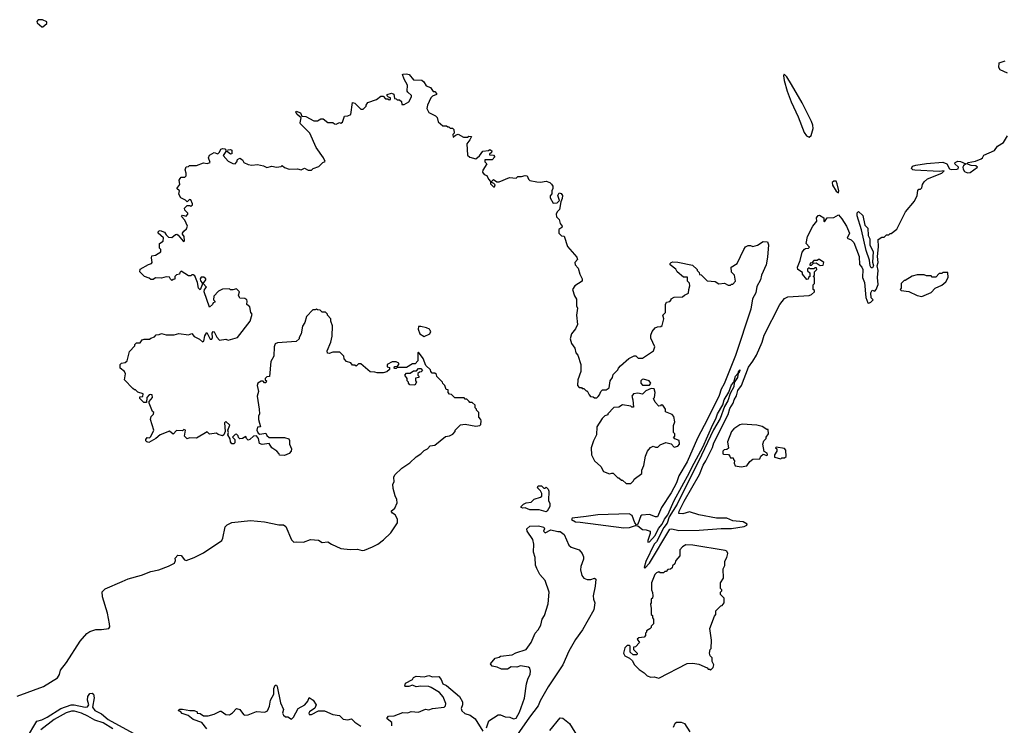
# Model space of a CAD drawing. Extents: x 2220333 to 2384341, y 721037 to 894043.
# Tile 298 of 325: x 2345118 to 2353509, y 846580 to 852593. Entities that reach past the tile are written whole.
import ezdxf

# ---------------------------------------------------------------- set-up
doc = ezdxf.new("R2010")
doc.units = 0

msp = doc.modelspace()

# ---------------------------------------------------------------- linework, layer by layer
at = {"layer": '0CON10XD'}
for points in [[(2345315, 852532.5), (2345348.3, 852561.7), (2345350, 852575), (2345313, 852593), (2345275, 852592.5), (2345263.6, 852576.4), (2345267.5, 852565), (2345305, 852532.5), (2345315, 852532.5)], [(2353535, 852136.7), (2353474, 852165), (2353462.5, 852185), (2353463.6, 852226.4), (2353515, 852243.8)], [(2347305, 851337.5), (2347347, 851343), (2347355, 851350), (2347373, 851333), (2347415, 851320), (2347485, 851322.5), (2347515, 851312.5), (2347545, 851326.7), (2347575, 851310), (2347605, 851310), (2347620, 851325), (2347667, 851343), (2347700, 851375), (2347720, 851385), (2347707.5, 851415), (2347644.1, 851504.1), (2347591.2, 851625), (2347510, 851705), (2347506.7, 851715), (2347517.5, 851757.5), (2347482.5, 851785), (2347472, 851805), (2347475, 851812.5), (2347509.5, 851799.5), (2347521.7, 851771.7), (2347555, 851766.7), (2347625, 851732.5), (2347655, 851732.5), (2347685, 851747.5), (2347705, 851747.5), (2347745, 851717.5), (2347785, 851717.5), (2347800, 851705), (2347815, 851702.5), (2347843, 851717), (2347855, 851712.5), (2347869.3, 851720.7), (2347885, 851770), (2347915, 851772.5), (2347940, 851785), (2347955, 851887.5), (2347975, 851882.5), (2348025, 851830), (2348045, 851830), (2348070, 851855), (2348070, 851865), (2348085, 851887.5), (2348157, 851913), (2348195, 851940), (2348215, 851940), (2348235, 851920), (2348255, 851920), (2348265, 851910), (2348278.3, 851911.7), (2348278.3, 851928.3), (2348261.7, 851931.7), (2348250, 851945), (2348250, 851955), (2348285, 851967.5), (2348307, 851957), (2348311.7, 851921.7), (2348325, 851920), (2348335, 851910), (2348355, 851910), (2348370, 851895), (2348375, 851870), (2348395, 851870), (2348435, 851892.5), (2348456.7, 851935), (2348456.1, 851946.1), (2348426.1, 851976.1), (2348420, 851985), (2348422.5, 852035), (2348393.3, 852085), (2348380, 852125), (2348385, 852130), (2348415, 852132.5), (2348437, 852127), (2348475, 852080), (2348545, 852077.5), (2348563, 852063), (2348580.7, 852030.7), (2348617.5, 852015), (2348641.7, 851981.7), (2348655, 851980), (2348670, 851965), (2348670, 851955), (2348635, 851942.5), (2348622.7, 851927.3), (2348592, 851865), (2348586.7, 851835), (2348605, 851802.5), (2348662.5, 851775), (2348675, 851760), (2348683.3, 851723.3), (2348725, 851690), (2348755, 851690), (2348765, 851680), (2348775, 851680), (2348785, 851670), (2348805, 851670), (2348818.3, 851658.3), (2348820, 851625), (2348810, 851615), (2348811.7, 851591.7), (2348831.7, 851608.3), (2348855, 851617.5), (2348900.7, 851590.7), (2348935, 851592.5), (2348945, 851600), (2348968.3, 851598.3), (2348955, 851570), (2348927.5, 851535), (2348935, 851440), (2348953, 851423), (2349005, 851407.5), (2349036.4, 851433.6), (2349065, 851472.5), (2349111.7, 851478.3), (2349125, 851487.5), (2349140, 851475), (2349138.3, 851461.7), (2349121.7, 851448.3), (2349121.7, 851441.7), (2349155, 851440), (2349167.5, 851425), (2349145, 851397.5), (2349081.7, 851398.3), (2349081.7, 851381.7), (2349100, 851365), (2349065, 851310), (2349062.5, 851295), (2349075, 851272.5), (2349100, 851265), (2349113, 851233), (2349130, 851215), (2349130, 851195), (2349155, 851170), (2349165, 851170), (2349170, 851185), (2349158.3, 851198.3), (2349140, 851205), (2349141.7, 851218.3), (2349155, 851230), (2349182.5, 851212.5), (2349205, 851212.5), (2349290.7, 851249.3), (2349347.5, 851242.5), (2349363, 851257), (2349395, 851257.5), (2349425, 851266.2), (2349443, 851263), (2349453.9, 851233.9), (2349463.9, 851223.9), (2349525, 851212), (2349555, 851208.8), (2349605, 851216), (2349635, 851206.2), (2349650.5, 851190.5), (2349660, 851175), (2349662.5, 851155), (2349652.5, 851135), (2349651.7, 851108.3), (2349638.3, 851091.7), (2349637.5, 851075), (2349665, 851030), (2349697, 851033), (2349718.3, 851051.7), (2349702.5, 851095), (2349715, 851117.5), (2349733, 851113), (2349742.5, 851095), (2349741.7, 851068.3), (2349728.3, 851041.7), (2349717.5, 850975), (2349697.5, 850955), (2349690, 850935), (2349693, 850913), (2349715, 850890), (2349722.5, 850855), (2349740, 850835), (2349738.3, 850821.7), (2349712.5, 850805), (2349712.5, 850775), (2349735, 850750), (2349758.3, 850748.3), (2349785, 850660), (2349865, 850570), (2349871.7, 850548.3), (2349850, 850525), (2349852.5, 850505), (2349877, 850477), (2349892.5, 850425), (2349912.5, 850385), (2349912.5, 850365), (2349850, 850325), (2349828.8, 850295), (2349845, 850240), (2349861.7, 850211.7), (2349862.5, 850155), (2349870, 850135), (2349862.5, 850075), (2349872.5, 849995), (2349855, 849960), (2349820, 849915), (2349810, 849875), (2349820, 849835), (2349847.5, 849795), (2349857.5, 849755), (2349873.6, 849733.6), (2349900, 849655), (2349898.8, 849595), (2349873.8, 849525), (2349872.5, 849475), (2349885, 849460), (2349905, 849460), (2349911.7, 849451.7), (2349925, 849450), (2349945, 849430), (2349955, 849430), (2349970, 849395), (2349983, 849383), (2350005, 849380), (2350015, 849370), (2350035, 849370), (2350048.3, 849381.7), (2350060, 849395), (2350070, 849425), (2350085, 849440), (2350115, 849440), (2350140, 849455), (2350150, 849515), (2350170, 849545), (2350175, 849570), (2350215, 849610), (2350220, 849625), (2350237, 849643), (2350310, 849705), (2350355, 849730), (2350368.3, 849728.3), (2350388.3, 849708.3), (2350425, 849710), (2350519.3, 849770.7), (2350530, 849805), (2350495, 849880), (2350496.7, 849905), (2350506.7, 849935), (2350533.6, 849966.4), (2350553.6, 849976.4), (2350581.7, 849978.3), (2350591.7, 849988.3), (2350607.5, 850045), (2350597.5, 850075), (2350621.7, 850098.3), (2350622.5, 850165), (2350630, 850185), (2350658.3, 850191.7), (2350670, 850205), (2350670, 850215), (2350695, 850227.5), (2350765, 850232.5), (2350783, 850247), (2350818.3, 850261.7), (2350820, 850295), (2350830, 850325), (2350826.7, 850346.7), (2350810, 850365), (2350808.3, 850398.3), (2350775, 850400), (2350720, 850445), (2350708.3, 850468.3), (2350660, 850505), (2350660, 850515), (2350670, 850525), (2350685, 850530), (2350725, 850527.5), (2350851.7, 850501.7), (2350890, 850465), (2350890, 850455), (2350908.3, 850438.3), (2350911.7, 850421.7), (2350925, 850420), (2350975, 850367.5), (2351045, 850362.5), (2351075, 850342.5), (2351125, 850347.5), (2351155, 850330), (2351175, 850330), (2351185, 850340), (2351195, 850340), (2351217.5, 850365), (2351210, 850415), (2351183, 850443), (2351180, 850485), (2351232.5, 850515), (2351287.5, 850635), (2351303.6, 850656.4), (2351325, 850667.5), (2351345, 850667.5), (2351365, 850660), (2351405, 850672.5), (2351455, 850702.5), (2351489.3, 850699.3), (2351500, 850675), (2351491.7, 850568.3), (2351479.2, 850505), (2351440, 850415), (2351430.8, 850375), (2351399.5, 850320.5), (2351390, 850265), (2351364, 850215), (2351349.4, 850125), (2351218, 849732), (2351121.1, 849488.9), (2351095.8, 849445), (2351078.7, 849391.3), (2350979.3, 849189.3), (2350894.1, 849025.9), (2350805, 848826.7), (2350734.2, 848705), (2350714.5, 848645.5), (2350669.2, 848560.8), (2350588, 848435), (2350552.7, 848357.3), (2350535, 848355.6), (2350485, 848377.3), (2350419.1, 848370.9), (2350410, 848365), (2350386.7, 848295), (2350375, 848287.5), (2350360, 848305), (2350338.1, 848368.1), (2350312.8, 848382.8), (2350045, 848372.6), (2349945, 848361), (2349826.2, 848345), (2349821.2, 848335), (2349855, 848312.9), (2349895, 848312.5), (2350265, 848263.9), (2350313.4, 848266.6), (2350365, 848282), (2350385, 848281.2), (2350425, 848249.5), (2350457.3, 848247.3), (2350490, 848235), (2350490, 848215), (2350470, 848155), (2350471.7, 848141.7), (2350485, 848142.5), (2350532, 848198), (2350563, 848257), (2350593.3, 848295), (2350613, 848337), (2350640, 848375), (2350694.4, 848495.6), (2350826.2, 848733.8), (2350847.3, 848782.7), (2350940, 848950), (2351024.2, 849145), (2351049.5, 849190.5), (2351064.2, 849235), (2351110, 849310), (2351122.5, 849355), (2351160, 849420), (2351185, 849482.5), (2351202.5, 849505), (2351216.7, 849555), (2351240, 849580), (2351245, 849600), (2351255, 849610), (2351256.2, 849605), (2351245, 849580), (2351240, 849580), (2351235.8, 849544.2), (2351207.5, 849502.5), (2351203.3, 849465), (2351171.2, 849408.8), (2351151.2, 849345), (2351123, 849297), (2351085.9, 849194.1), (2351031.7, 849098.3), (2350928.3, 848881.7), (2350721.2, 848465), (2350653.8, 848356.2), (2350635.8, 848304.2), (2350606.7, 848265), (2350543.3, 848145), (2350525, 848122.5), (2350455, 847977.5), (2350440, 847925), (2350445, 847920), (2350485, 847963.3), (2350658.7, 848251.3), (2350675, 848253.9), (2350735, 848239.8), (2350906.9, 848243.1), (2351095, 848257.8), (2351185, 848258.6), (2351292.5, 848275), (2351313.3, 848285), (2351317.5, 848295), (2351284.4, 848314.4), (2351195, 848322.2), (2351145, 848344.5), (2351055, 848346.8), (2350905, 848373.8), (2350825, 848398.8), (2350768.1, 848381.9), (2350736.1, 848386.1), (2350738, 848405), (2350780.3, 848489.7), (2350911.7, 848718.3), (2350942.3, 848797.7), (2350966.1, 848833.9), (2351021.7, 848948.3), (2351032.7, 848987.3), (2351155, 849227.5), (2351168.8, 849281.2), (2351197.5, 849325), (2351206, 849355), (2351225, 849387.5), (2351236.7, 849433.3), (2351269.2, 849475), (2351327.3, 849632.7), (2351366.6, 849683.4), (2351395.6, 849734.4), (2351444.4, 849845), (2351460.9, 849905), (2351595, 850166.2), (2351635, 850217.5), (2351665, 850232.5), (2351845, 850242.5), (2351865, 850250), (2351890, 850275), (2351890, 850285), (2351880, 850295), (2351880, 850335), (2351890, 850345), (2351890, 850395), (2351880, 850405), (2351890, 850415), (2351890, 850445), (2351910, 850465), (2351908.3, 850478.3), (2351895, 850480), (2351885, 850470), (2351855, 850470), (2351845, 850480), (2351831.7, 850468.3), (2351831.7, 850451.7), (2351850, 850435), (2351850, 850405), (2351840, 850395), (2351838.3, 850381.7), (2351825, 850380)], [(2351845, 851592.2), (2351862.4, 851607.6), (2351879.5, 851665), (2351877.6, 851695), (2351866.1, 851726.1), (2351785.1, 851885.1), (2351695, 852041.5), (2351655, 852105.7), (2351632.3, 852127.7), (2351625.9, 852114.1), (2351632, 852075), (2351657.4, 851985), (2351692.2, 851892.2), (2351752.3, 851765), (2351802.4, 851632.4), (2351822.3, 851602.3), (2351845, 851592.2)], [(2351825, 850380), (2351790, 850425), (2351788.3, 850438.3), (2351750, 850465), (2351746.2, 850485), (2351768.3, 850541.7), (2351785, 850611.2), (2351805, 850636.7), (2351815, 850643.3), (2351840, 850645), (2351847.5, 850655), (2351820, 850685), (2351832.5, 850745), (2351875.9, 850834.1), (2351910, 850875), (2351907.5, 850905), (2351922.5, 850925), (2351935, 850926.7), (2351970, 850905), (2351970, 850875), (2351975, 850870), (2352000, 850905), (2352055, 850907.5), (2352095, 850930), (2352125, 850896.2), (2352165, 850834), (2352189.4, 850775), (2352170, 850730), (2352205, 850715.8), (2352225, 850693.3), (2352271.4, 850575), (2352275.8, 850505.8), (2352294, 850485), (2352301.9, 850465), (2352301.2, 850395), (2352318, 850355), (2352328.8, 850225), (2352345, 850180), (2352355, 850177.5), (2352370, 850185), (2352390, 850205), (2352373, 850223), (2352370, 850265), (2352381.7, 850288.3), (2352405, 850280), (2352416.2, 850293.8), (2352433, 850337), (2352428.8, 850395), (2352432.5, 850455), (2352426, 850495), (2352434, 850525), (2352428, 850575), (2352436.4, 850656.4), (2352435, 850720), (2352465, 850740), (2352485, 850740), (2352505, 850760), (2352525, 850760), (2352535, 850770), (2352545, 850770), (2352593, 850807), (2352667.5, 850955), (2352743.6, 851046.4), (2352767.5, 851095), (2352773, 851137), (2352781.7, 851148.3), (2352795, 851150), (2352805, 851160), (2352811.2, 851188.8), (2352825, 851211.2), (2352855, 851235.6), (2352977.5, 851285), (2352997.5, 851305), (2352955, 851300.8), (2352745, 851311.3), (2352728.8, 851315), (2352718.1, 851325), (2352725, 851344.2), (2352755, 851354.6), (2352845, 851367.5), (2352985, 851380), (2353020, 851365), (2353041.7, 851321.7), (2353056.4, 851316.4), (2353105, 851320), (2353116.7, 851323.3), (2353117.5, 851335), (2353086.7, 851365), (2353088.8, 851375), (2353112.4, 851387.6), (2353134.2, 851385.8), (2353180, 851365), (2353161.7, 851348.3), (2353156.7, 851335), (2353158.3, 851318.3), (2353170, 851300), (2353195, 851287.5), (2353218.8, 851291.2), (2353280, 851335), (2353266.7, 851346.7), (2353225, 851351.2), (2353190, 851365), (2353200, 851375), (2353263.8, 851386.2), (2353312, 851408), (2353323.8, 851416.2), (2353335, 851437.5), (2353425, 851477.5), (2353450, 851515), (2353503, 851547), (2353537, 851603)], [(2347475, 848142.5), (2347535, 848140), (2347595, 848162.5), (2347663, 848157), (2347695, 848137.5), (2347745, 848142.5), (2347775, 848122.5), (2347855, 848087.5), (2347935, 848077.5), (2347995, 848082.5), (2348035, 848070), (2348055, 848072.5), (2348125, 848102.5), (2348170, 848125), (2348219.3, 848160.7), (2348279.3, 848220.7), (2348337.5, 848305), (2348337, 848337), (2348317.5, 848375), (2348295, 848387.5), (2348282.5, 848405), (2348315, 848430), (2348333.3, 848475), (2348331.2, 848505), (2348316.2, 848535), (2348299.5, 848599.5), (2348297.5, 848635), (2348307.5, 848655), (2348306.7, 848695), (2348313.3, 848715), (2348375, 848772.5), (2348443, 848817), (2348495, 848866.7), (2348535, 848892.5), (2348565, 848922.5), (2348593, 848937), (2348615, 848962.5), (2348655, 848966.7), (2348745, 849042.5), (2348781.7, 849048.3), (2348809.3, 849060.7), (2348830, 849085), (2348830, 849095), (2348875, 849140), (2348915, 849147.5), (2349005, 849130), (2349040, 849135), (2349047.5, 849145), (2349050, 849175), (2349047, 849187), (2349030, 849205), (2349030, 849245), (2349010, 849265), (2349010, 849275), (2349000, 849285), (2348998.3, 849308.3), (2348975, 849330), (2348955, 849330), (2348948.3, 849338.3), (2348928.3, 849358.3), (2348915, 849360), (2348905, 849370), (2348825, 849370), (2348798.3, 849398.3), (2348781.7, 849401.7), (2348770, 849415), (2348768.3, 849438.3), (2348751.7, 849441.7), (2348740, 849475), (2348723, 849493), (2348720, 849505), (2348671.7, 849551.7), (2348668.3, 849568.3), (2348655, 849580), (2348631.7, 849581.7), (2348620, 849595), (2348618.3, 849608.3), (2348580, 849645), (2348557, 849707), (2348515, 849760), (2348510, 849755), (2348510, 849685), (2348488.3, 849661.7), (2348465, 849660), (2348415, 849630), (2348335, 849630), (2348325, 849620), (2348315, 849620), (2348310, 849625), (2348311.7, 849638.3), (2348338.3, 849641.7), (2348350, 849655), (2348350, 849665), (2348325, 849677.5), (2348293, 849677), (2348250, 849655), (2348250, 849635), (2348268.3, 849628.3), (2348268.3, 849611.7), (2348247, 849593), (2348215, 849582.5), (2348165, 849582.5), (2348145, 849590), (2348103, 849593), (2348025, 849660), (2348005, 849660), (2347985, 849640), (2347975, 849650), (2347955, 849650), (2347938.3, 849668.3), (2347901.7, 849681.7), (2347883, 849703), (2347880, 849725), (2347845, 849760), (2347785, 849760), (2347755, 849747.5), (2347741.7, 849751.7), (2347738.3, 849771.7), (2347770, 849845), (2347780, 849895), (2347782.5, 849985), (2347770, 850025), (2347770, 850045), (2347740, 850075), (2347740, 850085), (2347725, 850100), (2347695, 850100), (2347678.3, 850118.3), (2347655, 850120), (2347647.5, 850127.5), (2347635, 850120), (2347615, 850120), (2347562.5, 850065), (2347547, 850013), (2347528.3, 849981.7), (2347517.5, 849915), (2347500, 849885), (2347500, 849875), (2347475, 849850), (2347315, 849840), (2347295, 849830), (2347286.7, 849805), (2347282.5, 849725), (2347258.3, 849681.7), (2347247, 849553), (2347225, 849550), (2347210, 849535), (2347210, 849525), (2347220, 849515), (2347215, 849500), (2347205, 849500), (2347191.7, 849511.7), (2347175, 849512.5), (2347147.5, 849495), (2347142.5, 849475), (2347152.5, 849425), (2347140, 849385), (2347157.5, 849275), (2347160, 849235), (2347152.5, 849215), (2347152.5, 849185), (2347170, 849125), (2347145, 849120), (2347137.5, 849095), (2347150.7, 849070.7), (2347165, 849060), (2347215, 849070), (2347225, 849050), (2347245, 849032.5), (2347375, 849033.3), (2347410.7, 849020.7), (2347418.3, 849008.3), (2347417.5, 848975), (2347433.3, 848935), (2347432.5, 848915), (2347415, 848897.5), (2347375, 848880), (2347333, 848883), (2347330, 848895), (2347310, 848915), (2347267.5, 848945), (2347245, 848982.5), (2347185, 848972.5), (2347161.7, 848981.7), (2347152.5, 849025), (2347135, 849047.5), (2347110, 849045), (2347080, 849015), (2347065, 849010), (2347050, 849025), (2347045, 849040), (2347017, 849023), (2346995, 849022.5), (2346981.7, 849031.7), (2346978.3, 849048.3), (2346965, 849060), (2346953, 849057), (2346932.5, 849035), (2346950, 849015), (2346951.7, 848988.3), (2346941.7, 848978.3), (2346925, 848980), (2346913.3, 848995), (2346911.7, 849021.7), (2346890, 849055), (2346897.5, 849075), (2346892.5, 849095), (2346907, 849137), (2346875, 849170), (2346863.3, 849156.7), (2346867.5, 849085), (2346857.5, 849055), (2346845, 849047.5), (2346808.3, 849058.3), (2346795, 849070), (2346735, 849060), (2346715, 849080), (2346625, 849027.5), (2346565, 849030), (2346545, 849022.5), (2346523, 849043), (2346530, 849095), (2346515, 849100), (2346505, 849090), (2346455, 849092.5), (2346425, 849062.5), (2346395, 849087.5), (2346313.9, 849056.1), (2346277.5, 849025), (2346219.3, 848990.7), (2346200, 848995), (2346192.5, 849005), (2346192.5, 849015), (2346205, 849032.5), (2346225, 849030), (2346235, 849040), (2346260, 849095), (2346233.3, 849185), (2346238.3, 849211.7), (2346258.3, 849231.7), (2346260, 849245), (2346250, 849255), (2346220, 849325), (2346221.7, 849338.3), (2346250, 849375), (2346247.5, 849395), (2346235, 849400), (2346220, 849395), (2346200, 849375), (2346198.3, 849331.7), (2346175, 849330), (2346140, 849365), (2346141.7, 849378.3), (2346168.3, 849381.7), (2346170, 849405), (2346125, 849420), (2346105, 849440), (2346095, 849440), (2346080.7, 849450.7), (2346010, 849525), (2346020, 849575), (2346010, 849595), (2345972.5, 849625), (2345973.9, 849656.1), (2345985, 849667.5), (2346015, 849672.5), (2346032.5, 849685), (2346053, 849767), (2346100, 849815), (2346100, 849825), (2346111.7, 849838.3), (2346145, 849840), (2346160, 849865), (2346178.3, 849871.7), (2346225, 849870), (2346235, 849880), (2346265, 849890), (2346281.7, 849908.3), (2346305, 849910), (2346325, 849920), (2346365, 849907.5), (2346435, 849907.5), (2346475, 849920), (2346555, 849907.5), (2346585, 849920), (2346605, 849892.5), (2346650.7, 849870.7), (2346675, 849847.5), (2346687.5, 849855), (2346695, 849900), (2346713, 849927), (2346741.7, 849871.7), (2346755, 849870), (2346760, 849885), (2346757, 849923), (2346765, 849936.7), (2346775, 849932.5), (2346797.7, 849887.7), (2346821.7, 849861.7), (2346875, 849870), (2346895, 849863.3), (2346975, 849883.8), (2347082.5, 850025), (2347097.5, 850085), (2347087.5, 850097.5), (2347077.5, 850145), (2347052.5, 850165), (2347057.5, 850195), (2347052.5, 850205), (2347035, 850217.5), (2346995, 850220), (2346990, 850225), (2346982.5, 850245), (2346990, 850275), (2346965, 850300), (2346935, 850290), (2346915, 850290), (2346905, 850300), (2346845, 850297.5), (2346810.7, 850279.3), (2346771.7, 850238.3), (2346770, 850205), (2346780, 850195), (2346780, 850185), (2346765, 850180), (2346760, 850165), (2346735, 850142.5), (2346688.8, 850275), (2346692.5, 850295), (2346710, 850315), (2346680, 850345), (2346702.5, 850375), (2346702.5, 850385), (2346687.7, 850397.7), (2346665, 850400), (2346656.7, 850385), (2346657.5, 850367.5), (2346671.7, 850351.7), (2346672.5, 850335), (2346655, 850290), (2346640, 850305), (2346632.5, 850355), (2346609.3, 850409.3), (2346595, 850420), (2346585, 850420), (2346575, 850410), (2346555, 850410), (2346495, 850450), (2346481.7, 850438.3), (2346480, 850425), (2346455, 850420), (2346440, 850405), (2346438.3, 850381.7), (2346425, 850380), (2346415, 850370), (2346401.7, 850381.7), (2346395, 850400), (2346365, 850402.5), (2346325, 850390), (2346275, 850392.5), (2346255, 850380), (2346235, 850380), (2346221.7, 850391.7), (2346180, 850405), (2346142.5, 850445), (2346143, 850467), (2346215, 850507.5), (2346240, 850515), (2346247.5, 850525), (2346240, 850565), (2346245, 850580), (2346275, 850587.5), (2346320, 850615), (2346320, 850635), (2346310, 850645), (2346310, 850685), (2346340, 850705), (2346343, 850733), (2346297.5, 850775), (2346297.5, 850785), (2346307, 850793), (2346315, 850796.7), (2346353, 850783), (2346365, 850760), (2346385, 850740), (2346415, 850737.5), (2346445, 850763.3), (2346455.9, 850765.9), (2346468.3, 850758.3), (2346510, 850705), (2346517.5, 850702.5), (2346521.7, 850708.3), (2346520, 850745), (2346504.1, 850764.1), (2346504, 850775), (2346515, 850791.2), (2346540.5, 850809.5), (2346546.7, 850835), (2346523.8, 850883.8), (2346497.5, 850915), (2346505, 850927.5), (2346535, 850920), (2346550, 850935), (2346550, 850945), (2346525, 850970), (2346523, 850987), (2346545, 851010), (2346565, 851010), (2346577, 851003), (2346590, 851015), (2346590, 851025), (2346575, 851057.5), (2346565, 851060), (2346545, 851040), (2346530, 851055), (2346490, 851075), (2346472.5, 851105), (2346480, 851135), (2346457.5, 851155), (2346481.7, 851188.3), (2346477.5, 851225), (2346485, 851240), (2346495, 851250), (2346525, 851250), (2346537, 851263), (2346537.5, 851285), (2346527.5, 851315), (2346535, 851340), (2346557, 851343), (2346565, 851350), (2346625, 851350), (2346685, 851372.5), (2346715, 851367.5), (2346740, 851375), (2346727.5, 851415), (2346735, 851440), (2346775, 851460), (2346805, 851450), (2346820, 851465), (2346830.7, 851489.3), (2346845, 851496.7), (2346865, 851492.5), (2346875, 851480), (2346915, 851487.5), (2346925, 851480), (2346925, 851450), (2346915, 851447.5), (2346888.3, 851468.3), (2346875, 851470), (2346852.5, 851435), (2346895, 851387.5), (2346935, 851368), (2346955, 851366.2), (2346968.3, 851381.7), (2346975, 851402.5), (2346995, 851412.5), (2347015, 851400), (2347027, 851377), (2347065, 851360), (2347095, 851353.3), (2347145, 851358.8), (2347195, 851348.8), (2347225, 851333.3), (2347265, 851343.8), (2347305, 851337.5)], [(2352095, 851116.7), (2352098.8, 851135), (2352085, 851195.6), (2352075, 851216.5), (2352055, 851217.4), (2352042.5, 851205), (2352045, 851182.5), (2352075, 851133.1), (2352095, 851116.7)], [(2352385, 850477.5), (2352375, 850480), (2352366.2, 850495), (2352359.2, 850545), (2352332.5, 850625), (2352291.8, 850801.8), (2352255, 850922.5), (2352253.8, 850946.2), (2352265, 850960), (2352302.5, 850925), (2352321.2, 850841.2), (2352346.4, 850816.4), (2352348.8, 850755), (2352363.8, 850725), (2352363.3, 850675), (2352390, 850615), (2352385.9, 850525.9), (2352393.8, 850495), (2352385, 850477.5)], [(2351938.3, 850498.3), (2351965, 850502.5), (2351970, 850525), (2351935, 850550), (2351925, 850550), (2351915, 850540), (2351885, 850540), (2351868.3, 850521.7), (2351855, 850517.5), (2351850, 850505), (2351850, 850500), (2351865, 850500), (2351881.7, 850518.3), (2351905, 850522.5), (2351938.3, 850498.3)], [(2352805, 850233.3), (2352885, 850267.5), (2352920, 850305), (2352975, 850330), (2353009.3, 850360.7), (2353030, 850395), (2353028.3, 850438.3), (2352985, 850440), (2352975, 850430), (2352955, 850430), (2352925, 850400), (2352895, 850400), (2352885, 850410), (2352845, 850410), (2352825, 850420), (2352765, 850420), (2352723, 850407), (2352665, 850370), (2352655, 850370), (2352630, 850345), (2352630, 850305), (2352620, 850295), (2352630, 850285), (2352695, 850277.5), (2352765, 850242.5), (2352805, 850233.3)], [(2348565, 849893.3), (2348613, 849917), (2348620, 849935), (2348616.7, 849945), (2348610, 849955), (2348585, 849967.5), (2348535, 849980), (2348515, 849977.5), (2348513.3, 849955), (2348526.4, 849916.4), (2348565, 849893.3)], [(2348485, 849480), (2348441.7, 849481.7), (2348430, 849495), (2348430, 849505), (2348420, 849515), (2348420, 849535), (2348400, 849565), (2348415, 849580), (2348445, 849580), (2348475, 849600), (2348498.3, 849601.7), (2348515, 849620), (2348535, 849620), (2348550, 849605), (2348538.3, 849591.7), (2348525, 849590), (2348511.7, 849578.3), (2348510, 849565), (2348520, 849555), (2348520, 849545), (2348491.7, 849538.3), (2348490, 849515), (2348500, 849505), (2348485, 849480)], [(2350425, 849478.8), (2350485, 849480), (2350496.7, 849495), (2350482.5, 849515), (2350435, 849530.8), (2350422.4, 849527.6), (2350411.4, 849515), (2350412.5, 849495), (2350425, 849478.8)], [(2350325, 848640), (2350350, 848665), (2350353.6, 848676.4), (2350420, 848725), (2350420, 848755), (2350437, 848793), (2350450, 848875), (2350467.5, 848915), (2350493.6, 848946.4), (2350515, 848960), (2350535, 848950), (2350555, 848950), (2350575, 848970), (2350625, 848990), (2350668.3, 848978.3), (2350695, 848950), (2350725, 848960), (2350740, 848975), (2350738.3, 849008.3), (2350701.7, 849021.7), (2350690, 849035), (2350700, 849045), (2350700, 849065), (2350690, 849075), (2350690, 849135), (2350700, 849165), (2350691.7, 849211.7), (2350678.3, 849228.3), (2350621.7, 849251.7), (2350620, 849275), (2350598.3, 849308.3), (2350585, 849310), (2350578.3, 849301.7), (2350565, 849300), (2350533.9, 849333.9), (2350520, 849365), (2350527, 849373), (2350532.5, 849415), (2350525, 849447.5), (2350498.3, 849451.7), (2350455, 849430), (2350425, 849402.5), (2350385, 849411.2), (2350347.5, 849405), (2350333.3, 849385), (2350343.3, 849355), (2350348.3, 849291.7), (2350335, 849290), (2350325, 849300), (2350255, 849310), (2350225, 849290), (2350181.7, 849288.3), (2350130, 849235), (2350130, 849225), (2350105, 849217.5), (2350082.5, 849195), (2350035, 849122.5), (2350033.3, 849055), (2350006.7, 849005), (2349986.7, 848945), (2349991.2, 848885), (2350016.2, 848835), (2350070, 848785), (2350094.1, 848744.1), (2350145, 848722.5), (2350165, 848730), (2350175, 848727.5), (2350215, 848690), (2350225, 848690), (2350245, 848670), (2350255, 848670), (2350285, 848640), (2350325, 848640)], [(2351265, 848782.5), (2351315, 848792.5), (2351340.7, 848829.3), (2351365, 848847.5), (2351425, 848850), (2351432.5, 848875), (2351455, 848890), (2351485, 848880), (2351490, 848885), (2351488.3, 848898.3), (2351463, 848913), (2351450, 848975), (2351460, 849005), (2351480, 849025), (2351480, 849035), (2351500, 849065), (2351495, 849100), (2351485, 849100), (2351445, 849127.5), (2351398.3, 849138.3), (2351275, 849146.2), (2351255, 849140), (2351205, 849106.7), (2351183.8, 849085), (2351148.8, 848995), (2351157, 848943), (2351145, 848930), (2351121.7, 848928.3), (2351110, 848915), (2351110, 848895), (2351115, 848890), (2351157, 848887), (2351170, 848875), (2351175, 848860), (2351198.3, 848858.3), (2351200, 848845), (2351210, 848835), (2351207.5, 848815), (2351215, 848790), (2351265, 848782.5)], [(2351605, 848850), (2351611.7, 848858.3), (2351635, 848860), (2351648.3, 848871.7), (2351647.5, 848925), (2351635, 848940), (2351565, 848950), (2351560, 848945), (2351570, 848935), (2351570, 848915), (2351550, 848885), (2351550, 848865), (2351605, 848850)], [(2349605, 848400.5), (2349545, 848415.7), (2349465, 848416), (2349425, 848433.3), (2349405, 848430), (2349390, 848435), (2349390, 848445), (2349410, 848465), (2349435, 848476.7), (2349477, 848483), (2349501.7, 848508.3), (2349555, 848523.3), (2349566.4, 848533.6), (2349567.5, 848555), (2349557, 848577), (2349530, 848605), (2349535, 848620), (2349565, 848620), (2349585, 848600), (2349595, 848600), (2349605, 848610), (2349621.7, 848591.7), (2349626.7, 848575), (2349623.3, 848495), (2349635, 848470), (2349636.2, 848445), (2349614, 848405), (2349605, 848400.5)], [(2345095, 846830), (2345320.3, 846909.7), (2345440, 846985), (2345457, 847013), (2345465, 847050), (2345516.2, 847115), (2345632.7, 847297.3), (2345688.3, 847361.7), (2345715, 847380), (2345765, 847397.5), (2345815, 847396.7), (2345876.7, 847405), (2345885, 847420), (2345884.2, 847445), (2345865.8, 847535), (2345822.9, 847675), (2345821.7, 847718.3), (2345845.8, 847744.2), (2345990, 847805), (2346040.8, 847829.2), (2346155, 847860.6), (2346235, 847890), (2346302.5, 847905), (2346385, 847935.8), (2346437.7, 847962.3), (2346445.7, 847984.3), (2346441.2, 848005), (2346465, 848030), (2346495, 848027.1), (2346521.3, 847991.3), (2346535, 847984.2), (2346605, 848010), (2346685, 848049.2), (2346838.8, 848155), (2346849.2, 848175), (2346869.3, 848270.7), (2346885, 848287.5), (2346925, 848307.5), (2347085, 848324.2), (2347205, 848314.2), (2347325, 848290), (2347365, 848287.5), (2347385, 848273.3), (2347435, 848160), (2347455, 848140), (2347475, 848142.5)], [(2349095, 846558), (2349115, 846618.9), (2349195, 846670.5), (2349215, 846668.8), (2349255, 846651.5), (2349295, 846648.5), (2349325, 846635.4), (2349348, 846642), (2349377.9, 846692.1), (2349420.9, 846810.9), (2349435.4, 846934.6), (2349446.8, 846973.2), (2349468.6, 847015), (2349471.2, 847041.2), (2349465, 847067.5), (2349455, 847076.2), (2349385, 847086.2), (2349355, 847076.7), (2349305, 847077.5), (2349275, 847060), (2349225, 847060), (2349187, 847077), (2349145, 847083.3), (2349130, 847105), (2349168.3, 847151.7), (2349205, 847160), (2349215, 847170), (2349315, 847180), (2349345, 847199.1), (2349435, 847226.9), (2349475.4, 847284.6), (2349511.1, 847365), (2349537.5, 847395), (2349559.2, 847435), (2349570, 847485), (2349590.6, 847515), (2349620.5, 847615), (2349630, 847715), (2349595.3, 847815.3), (2349550.5, 847865), (2349525, 847916.2), (2349514.5, 847945.5), (2349510.2, 848010.2), (2349496.9, 848055), (2349500.4, 848125), (2349490.5, 848165), (2349442.5, 848235), (2349440, 848255), (2349465, 848276.7), (2349539.1, 848279.1), (2349585, 848270), (2349588.8, 848255), (2349582.5, 848235), (2349595, 848221.4), (2349645, 848245.6), (2349705, 848230.8), (2349725, 848232.5), (2349758.5, 848205), (2349796.2, 848115), (2349818.3, 848098.3), (2349886.7, 848075), (2349911.2, 848045), (2349923.3, 848015), (2349923.3, 847995), (2349900, 847935), (2349895.7, 847905), (2349908.3, 847858.3), (2349924.2, 847834.2), (2349955, 847823.8), (2349985, 847824), (2350015, 847833.3), (2350027.5, 847825), (2350023.3, 847765), (2350006.1, 847683.9), (2350008, 847655), (2350018.8, 847625), (2350009.6, 847565), (2349914.6, 847395), (2349855, 847312.1), (2349797.9, 847212.1), (2349745, 847095.6), (2349622, 846908), (2349552.2, 846787.8), (2349535.3, 846745), (2349461.3, 846648.7), (2349272.6, 846377.4)], [(2350565, 846982.5), (2350805, 847106.7), (2350855, 847110), (2350905, 847102.5), (2350975, 847070), (2350985, 847060), (2350998.3, 847058.3), (2351005, 847050), (2351028.3, 847071.7), (2351032.5, 847095), (2351020, 847125), (2351020, 847155), (2351001.7, 847171.7), (2350997.5, 847195), (2351003, 847227), (2351010, 847235), (2351012.5, 847305), (2351000, 847405), (2351038.3, 847511.7), (2351050, 847525), (2351050, 847555), (2351091.7, 847598.3), (2351105, 847600), (2351120, 847625), (2351120, 847665), (2351090, 847695), (2351090, 847715), (2351100, 847725), (2351100, 847735), (2351090, 847745), (2351090, 847795), (2351117, 847833), (2351113.3, 847915), (2351127, 847943), (2351128.3, 847978.3), (2351145, 848010), (2351152.5, 848045), (2351143, 848063), (2351129.3, 848069.3), (2350855, 848116.7), (2350795, 848117.5), (2350765, 848102.5), (2350742.5, 848075), (2350742.5, 848025), (2350710, 847985), (2350700, 847955), (2350681.7, 847938.3), (2350678.3, 847921.7), (2350665, 847910), (2350641.7, 847908.3), (2350628.3, 847891.7), (2350615, 847890), (2350605, 847880), (2350575, 847880), (2350565, 847887.5), (2350545, 847880), (2350530, 847865), (2350502.5, 847795), (2350502.5, 847735), (2350511.7, 847711.7), (2350512.5, 847685), (2350510, 847665), (2350500, 847655), (2350500, 847625), (2350492.5, 847615), (2350495, 847590), (2350500, 847585), (2350500, 847525), (2350510, 847515), (2350510, 847495), (2350520, 847485), (2350520, 847445), (2350500, 847425), (2350500, 847415), (2350488.3, 847401.7), (2350460, 847385), (2350460, 847375), (2350450, 847365), (2350450, 847345), (2350438.3, 847331.7), (2350393, 847327), (2350380, 847315), (2350400, 847285), (2350365, 847250), (2350350, 847245), (2350350, 847225), (2350380, 847195), (2350378.3, 847181.7), (2350345, 847180), (2350320, 847205), (2350320, 847255), (2350315, 847260), (2350295, 847260), (2350275, 847240), (2350262.5, 847195), (2350275, 847172.5), (2350313.3, 847153.3), (2350339.3, 847129.3), (2350355, 847097.5), (2350397.5, 847055), (2350438.3, 847028.3), (2350465, 847002.5), (2350495, 846990), (2350525, 846992.5), (2350565, 846982.5)], [(2348290, 846575), (2348290, 846605), (2348250, 846635), (2348250, 846645), (2348261.7, 846658.3), (2348307.5, 846662.5), (2348381.7, 846688.3), (2348425, 846687.5), (2348455, 846696.7), (2348515, 846692.5), (2348575, 846716.7), (2348605, 846713.3), (2348637, 846723), (2348735, 846733.8), (2348747.5, 846745), (2348750, 846765), (2348727.5, 846822.5), (2348695, 846858.8), (2348625, 846903.3), (2348605, 846910), (2348536.1, 846913.9), (2348497, 846907), (2348465, 846922.5), (2348435, 846910), (2348405, 846910), (2348400, 846915), (2348405, 846940), (2348465, 846970), (2348473.6, 846986.4), (2348495, 847000), (2348563.6, 846993.6), (2348605, 847006.2), (2348635, 846992.5), (2348690, 846995), (2348710.7, 846970.7), (2348724.3, 846934.3), (2348755, 846920), (2348866.7, 846825), (2348890.7, 846780.7), (2348890, 846755), (2348880, 846725), (2348886, 846705), (2348910.3, 846680.3), (2348955.4, 846665.4), (2349000, 846635), (2349065, 846530)], [(2345175, 846469.2), (2345263.8, 846615), (2345305, 846626.5), (2345351.2, 846648.8), (2345468.8, 846725), (2345556.7, 846755), (2345582.5, 846755), (2345674.3, 846734.3), (2345695, 846738), (2345706, 846755), (2345695.6, 846795), (2345696.9, 846825), (2345715, 846850.8), (2345735, 846855.6), (2345746.4, 846845), (2345753.4, 846813.4), (2345739.2, 846735), (2345757.4, 846707.4), (2345815, 846678), (2345870.4, 846630.4), (2346084.4, 846514.4)], [(2346711.7, 846551.7), (2346670, 846605), (2346595, 846630), (2346553.6, 846663.6), (2346501.7, 846681.7), (2346488.3, 846698.3), (2346475, 846700), (2346471.7, 846708.3), (2346483, 846717), (2346505, 846717.5), (2346567, 846707), (2346605, 846707.5), (2346630, 846695), (2346630, 846685), (2346655, 846680), (2346685, 846662.5), (2346725, 846662.5), (2346775, 846674), (2346825, 846700), (2346835, 846700), (2346875, 846672), (2346905, 846670), (2346932.1, 846687.9), (2346965, 846723.3), (2346995, 846713.8), (2347023.6, 846673.6), (2347037, 846667), (2347065, 846668.8), (2347135, 846698.8), (2347206.4, 846693.6), (2347230, 846705), (2347245.8, 846744.2), (2347254, 846795), (2347284, 846845), (2347282.9, 846895), (2347295, 846922.5), (2347305, 846922.5), (2347310.5, 846910.5), (2347339.3, 846770.7), (2347366.7, 846715), (2347356.7, 846685), (2347365, 846667.5), (2347383, 846653), (2347401.7, 846651.7), (2347435, 846632.5), (2347450.7, 846649.3), (2347491.2, 846725), (2347546.5, 846753.5), (2347572.5, 846785), (2347585, 846816.7), (2347618, 846795), (2347643.3, 846755), (2347634, 846726), (2347586.7, 846695), (2347581.2, 846685), (2347585, 846672.5), (2347605, 846673.3), (2347665, 846703.8), (2347715, 846702.5), (2347785, 846672.5), (2347842.5, 846665), (2347875, 846632), (2347915, 846626.2), (2347945.9, 846635.9), (2347975, 846606.7), (2348025, 846572.5)], [(2345911.7, 846551.7), (2345830.3, 846600.3), (2345757.5, 846625), (2345699.5, 846659.5), (2345645, 846683.1), (2345585, 846701.9), (2345557.9, 846702.1), (2345512.4, 846687.6), (2345410.8, 846629.2), (2345298.8, 846541.2)], [(2349636.1, 846535), (2349725, 846644.2), (2349745, 846640), (2349804.5, 846595), (2349872.5, 846485)], [(2350690, 846565), (2350705, 846598.8), (2350715, 846607.8), (2350755, 846608), (2350784.3, 846595), (2350829.2, 846525)]]:
    msp.add_lwpolyline(points, dxfattribs=at)

doc.saveas('drawing.dxf')
